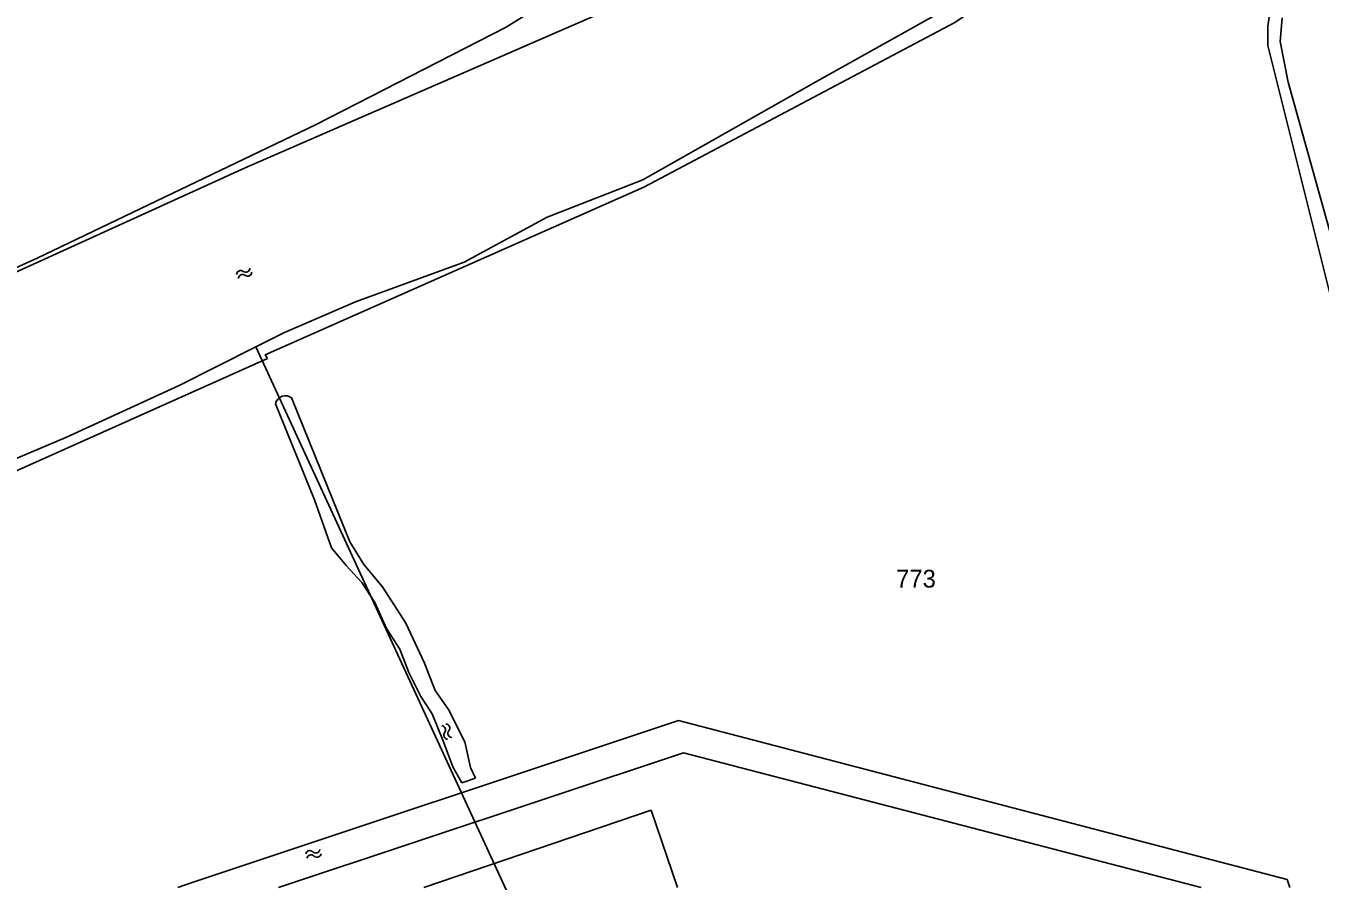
# Model space of a CAD drawing. Extents: x 148816 to 151297, y 399515 to 402500.
# Drawn here: x 151024.8 to 151155.6, y 401250.6 to 401337.1 of the extents above; entities that cross this region are included whole.
import ezdxf

# ---------------------------------------------------------------- set-up
doc = ezdxf.new("R2010")
doc.units = 0
for name, color, linetype in [('G01 perceelsgrens', 7, 'Continuous'), ('G02 sectiegrens', 7, 'Continuous'), ('S05 Water  Norm', 7, 'Continuous'), ('T03 Hek raster  [T] Norm', 7, 'Continuous'), ('T09 Insteek water  [T] Norm', 7, 'Continuous'), ('Z01 perceelnummer', 7, 'Continuous')]:
    doc.layers.add(name, color=color, linetype=linetype)

msp = doc.modelspace()

# ---------------------------------------------------------------- linework, layer by layer
at = {"layer": 'G01 perceelsgrens'}
for points in [[(151003.9, 401303.68), (151025.93, 401313.62), (151054.04, 401327.08), (151073.33, 401336.95), (151087.04, 401345.52), (151108.02, 401356.39), (151125.93, 401366.76), (151134.47, 401372.88)], [(151048.04, 401304.65), (151088.92, 401215.91)]]:
    msp.add_lwpolyline(points, dxfattribs=at)
at = {"layer": 'G02 sectiegrens'}
for points in [[(151048.04, 401304.65), (151050.92, 401306.09), (151058.11, 401309.19), (151069.07, 401313.22), (151077.46, 401317.75), (151087.16, 401321.53), (151104.7, 401331.46), (151119.35, 401339.66), (151134.47, 401347.17)], [(151007.57, 401287.4), (151013.42, 401288.98), (151028.82, 401295.48), (151040.27, 401300.75), (151048.04, 401304.65)]]:
    msp.add_lwpolyline(points, dxfattribs=at)
at = {"layer": 'S05 Water  Norm'}
for centre, start, end in [((151046.5, 401311.93), 54.0771, 177.9321), ((151046.69, 401311.53), 54.0771, 177.9321), ((151047, 401312.62), 234.0771, 357.9321), ((151047.19, 401312.22), 234.0771, 357.9321), ((151066.78, 401265.93), 321.4947, 85.3498), ((151067.2, 401266.11), 321.4947, 85.3498), ((151067.45, 401265.4), 141.4947, 265.3498), ((151067.86, 401265.58), 141.4947, 265.3498), ((151053.48, 401253.3), 45.0322, 168.8872), ((151053.61, 401252.87), 45.0322, 168.8872), ((151054.08, 401253.9), 225.0322, 348.8872), ((151054.21, 401253.47), 225.0322, 348.8872)]:
    msp.add_arc(centre, 0.425, start, end, dxfattribs=at)
at = {"layer": 'T03 Hek raster  [T] Norm'}
for q in [(151065.02, 401250), (151090.65, 401250)]:
    msp.add_line((151088, 401257.81), q, dxfattribs=at)
at = {"layer": 'T09 Insteek water  [T] Norm'}
for p, q in [((151150.64, 401339.12), (151150.33, 401337.06)), ((151150.33, 401337.06), (151150.33, 401335.1)), ((151151.77, 401337.89), (151151.56, 401335.52)), ((151151.56, 401335.52), (151152.39, 401331.39)), ((151152.39, 401331.39), (151161.99, 401296.87)), ((151049.2, 401303.46), (151023.61, 401292.01)), ((151057.52, 401284.93), (151058.95, 401282.63)), ((151057.16, 401282.53), (151055.69, 401284.33)), ((151058.75, 401280.84), (151057.16, 401282.53)), ((151058.95, 401282.63), (151060.84, 401280.39)), ((151060.04, 401278.8), (151058.75, 401280.84)), ((151060.84, 401280.39), (151063.18, 401276.71)), ((151061.24, 401276.16), (151060.04, 401278.8)), ((151063.18, 401276.71), (151065.07, 401272.68)), ((151062.58, 401274.07), (151061.24, 401276.16)), ((151063.48, 401271.73), (151062.58, 401274.07)), ((151065.07, 401272.68), (151066.16, 401269.89)), ((151064.72, 401269.29), (151063.48, 401271.73)), ((151065.86, 401267.55), (151064.72, 401269.29)), ((151066.16, 401269.89), (151067.5, 401268)), ((151067.01, 401264.71), (151065.86, 401267.55)), ((151067.5, 401268), (151069.14, 401264.71)), ((151067.95, 401262.18), (151067.01, 401264.71)), ((151069.14, 401264.71), (151069.74, 401262.13)), ((151068.85, 401260.58), (151067.95, 401262.18)), ((151070.24, 401261.03), (151068.85, 401260.58)), ((151069.74, 401262.13), (151070.24, 401261.03))]:
    msp.add_line(p, q, dxfattribs=at)
for points in [[(151049.2, 401303.46), (151048.97, 401303.84), (151087.26, 401320.79), (151118.67, 401337.42), (151155.7, 401362.62), (151170.12, 401371.04), (151195.55, 401380.55), (151210.68, 401389.21), (151229.56, 401405.64), (151255.25, 401431.45), (151266.43, 401442.22), (151269.31, 401444.86), (151280.73, 401454.59), (151284.6, 401458.35)], [(151247.32, 401448.05), (151236.27, 401437.32), (151230.12, 401430.98), (151217.08, 401417.63), (151202.61, 401406.98), (151193.39, 401402.55), (151176.68, 401392.49), (151166.43, 401389.68), (151154.98, 401384.67), (151133.18, 401369.19), (151110.88, 401354.84), (151088.45, 401340.85), (151046.95, 401322.75), (151018.76, 401309.93), (151000.13, 401302.96)], [(151231.69, 401270.54), (151199.87, 401259.8), (151175.29, 401250.8), (151172.43, 401251.01), (151170.97, 401252.49), (151150.33, 401335.1)], [(151050.02, 401298.88), (151053.96, 401289.18), (151055.69, 401284.33)], [(151051.68, 401299.43), (151057.52, 401284.93)], [(151040.13, 401250), (151041.49, 401250.45), (151090.75, 401266.86), (151152.28, 401250.8), (151152.55, 401250)], [(151143.58, 401250), (151091.25, 401263.59), (151050.32, 401250)]]:
    msp.add_lwpolyline(points, dxfattribs=at)
msp.add_arc((151051, 401298.69), 1.01, 47.3101, 169.2918, dxfattribs=at)

# ---------------------------------------------------------------- texts
at = {"layer": 'Z01 perceelnummer'}
msp.add_text('773', height=1.8, dxfattribs=at).set_placement((151112.75, 401280.31))

doc.saveas('drawing.dxf')
